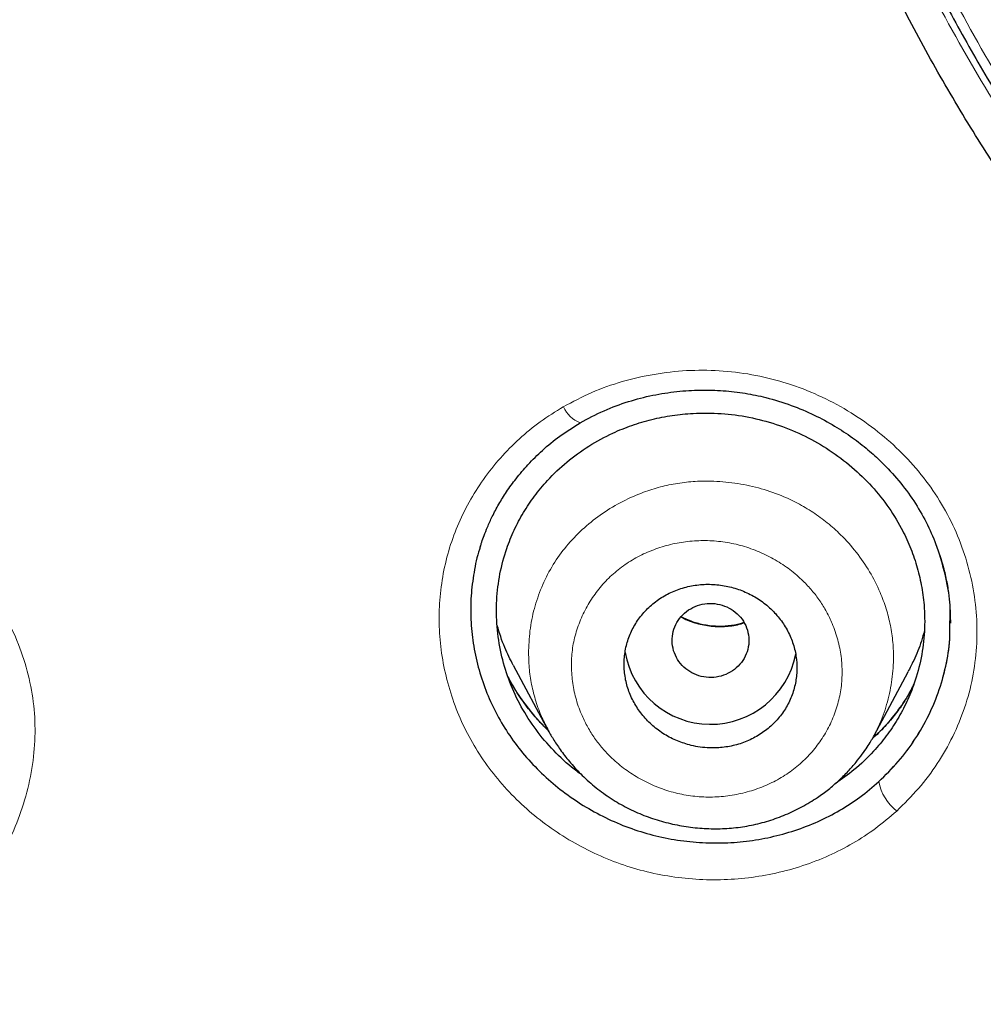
# Model space of a CAD drawing. Header units: millimetres. Extents: x 8 to 846, y 12 to 2113.
# Tile 299 of 515: x 451 to 461, y 1804 to 1814. Entities that reach past the tile are written whole.
import ezdxf

# ---------------------------------------------------------------- set-up
doc = ezdxf.new("R2010")
doc.units = ezdxf.units.MM

msp = doc.modelspace()

# ---------------------------------------------------------------- linework, layer by layer
at = {"color": 7, "linetype": 'Continuous', "lineweight": 30}
for p, q in [((461.064, 1807.829), (461.064, 1807.85)), ((456.515, 1807.387), (456.885, 1806.693)), ((460.275, 1806.654), (460.629, 1807.318)), ((456.889, 1806.698), (456.881, 1806.706)), ((456.89, 1806.696), (456.884, 1806.707)), ((460.272, 1806.655), (460.268, 1806.646))]:
    msp.add_line(p, q, dxfattribs=at)
at = {"color": 8, "linetype": 'Continuous', "lineweight": 0}
for centre, radius, start, end in [((457.336, 1810.219), 0.329, 204.8171, 247.9151), ((460.826, 1806.271), 0.512, 190.8868, 231.9305)]:
    msp.add_arc(centre, radius, start, end, dxfattribs=at)
at = {"color": 7, "linetype": 'Continuous', "lineweight": 30}
msp.add_arc((458.571, 1807.676), 0.904, 189.8243, 348.9131, dxfattribs=at)
for points, knots in [([(438.753, 1781.597), (438.116, 1782.151), (436.841, 1783.26), (435.025, 1785.022), (433.286, 1786.854), (431.632, 1788.759), (430.064, 1790.73), (428.585, 1792.765), (427.198, 1794.859), (425.906, 1797.008), (424.711, 1799.21), (423.615, 1801.459), (422.622, 1803.753), (421.734, 1806.086), (420.951, 1808.454), (420.274, 1810.852), (419.705, 1813.277), (419.244, 1815.722), (418.892, 1818.185), (418.651, 1820.66), (418.52, 1823.142), (418.502, 1825.628), (418.596, 1828.113), (418.802, 1830.591), (419.118, 1833.058), (419.543, 1835.51), (420.077, 1837.942), (420.719, 1840.349), (421.467, 1842.727), (422.321, 1845.072), (423.281, 1847.379), (424.343, 1849.643), (425.506, 1851.861), (426.768, 1854.028), (428.124, 1856.141), (429.573, 1858.195), (431.112, 1860.187), (432.739, 1862.114), (434.45, 1863.97), (436.243, 1865.754), (438.115, 1867.459), (440.062, 1869.085), (442.08, 1870.628), (444.165, 1872.085), (446.313, 1873.455), (448.52, 1874.735), (450.781, 1875.922), (453.094, 1877.013), (455.453, 1878.006), (457.856, 1878.898), (460.296, 1879.689), (462.768, 1880.377), (465.27, 1880.962), (467.794, 1881.442), (470.338, 1881.818), (472.897, 1882.085), (475.465, 1882.254), (477.18, 1882.275), (478.038, 1882.285)], [0, 0, 0, 0, 0.017858, 0.035716, 0.053573, 0.07143, 0.089286, 0.107143, 0.124999, 0.142856, 0.160713, 0.178571, 0.196429, 0.214287, 0.232143, 0.25, 0.267856, 0.285712, 0.303568, 0.321425, 0.339282, 0.35714, 0.374998, 0.392856, 0.410713, 0.42857, 0.446428, 0.464285, 0.482142, 0.499999, 0.517857, 0.535714, 0.553571, 0.571428, 0.589285, 0.607142, 0.624999, 0.642856, 0.660713, 0.67857, 0.696427, 0.714284, 0.732141, 0.749999, 0.767857, 0.785715, 0.803573, 0.821432, 0.83929, 0.857149, 0.875005, 0.892861, 0.910716, 0.928572, 0.946428, 0.964284, 0.982141, 1, 1, 1, 1]), ([(478.038, 1879.997), (477.434, 1879.991), (476.226, 1879.981), (474.416, 1879.894), (472.608, 1879.756), (470.804, 1879.561), (469.003, 1879.311), (467.209, 1879.007), (465.477, 1878.659), (463.811, 1878.274), (462.213, 1877.858), (460.632, 1877.398), (459.069, 1876.896), (457.523, 1876.351), (455.942, 1875.743), (454.328, 1875.068), (452.688, 1874.322), (451.077, 1873.528), (449.495, 1872.687), (447.943, 1871.799), (446.418, 1870.862), (444.963, 1869.906), (443.577, 1868.935), (442.263, 1867.956), (440.98, 1866.942), (439.728, 1865.894), (438.508, 1864.811), (437.286, 1863.661), (436.066, 1862.443), (434.855, 1861.154), (433.687, 1859.829), (432.562, 1858.469), (431.48, 1857.073), (430.439, 1855.639), (429.469, 1854.212), (428.569, 1852.798), (427.74, 1851.406), (426.955, 1849.994), (426.213, 1848.564), (425.516, 1847.115), (424.843, 1845.604), (424.201, 1844.032), (423.594, 1842.398), (423.04, 1840.745), (422.54, 1839.075), (422.094, 1837.387), (421.7, 1835.679), (421.369, 1834.004), (421.099, 1832.367), (420.884, 1830.775), (420.717, 1829.182), (420.598, 1827.587), (420.528, 1825.989), (420.504, 1824.343), (420.533, 1822.652), (420.62, 1820.915), (420.763, 1819.181), (420.964, 1817.448), (421.221, 1815.717), (421.535, 1813.99), (421.894, 1812.32), (422.291, 1810.712), (422.722, 1809.167), (423.197, 1807.638), (423.717, 1806.125), (424.282, 1804.628), (424.911, 1803.102), (425.607, 1801.549), (426.376, 1799.973), (427.196, 1798.42), (428.07, 1796.89), (428.995, 1795.381), (429.97, 1793.901), (430.962, 1792.492), (431.963, 1791.158), (432.969, 1789.893), (434.012, 1788.658), (435.091, 1787.454), (436.206, 1786.279), (437.391, 1785.101), (438.65, 1783.923), (439.984, 1782.75), (441.359, 1781.617), (442.774, 1780.524), (444.229, 1779.47), (445.719, 1778.46), (447.195, 1777.524), (448.649, 1776.661), (450.081, 1775.864), (451.534, 1775.109), (453.009, 1774.395), (454.505, 1773.722), (456.07, 1773.071), (457.704, 1772.447), (459.405, 1771.856), (461.124, 1771.317), (462.86, 1770.83), (464.614, 1770.395), (466.381, 1770.014), (468.109, 1769.696), (469.793, 1769.436), (471.432, 1769.23), (473.076, 1769.069), (474.725, 1768.955), (476.38, 1768.884), (477.485, 1768.875), (478.038, 1768.871)], [0, 0, 0, 0, 0.01003, 0.020054, 0.030083, 0.040124, 0.050187, 0.060282, 0.070362, 0.079553, 0.088711, 0.097842, 0.106955, 0.116055, 0.12515, 0.135215, 0.145244, 0.155247, 0.165233, 0.175211, 0.185191, 0.195231, 0.204429, 0.213609, 0.222777, 0.23194, 0.241107, 0.250284, 0.260264, 0.270231, 0.280194, 0.290164, 0.300149, 0.31016, 0.320251, 0.329484, 0.338685, 0.347862, 0.357022, 0.366175, 0.375328, 0.385279, 0.395221, 0.405163, 0.415118, 0.425096, 0.435106, 0.445185, 0.454404, 0.463594, 0.472765, 0.481925, 0.491084, 0.500249, 0.510205, 0.520158, 0.530119, 0.540101, 0.550114, 0.56017, 0.570237, 0.579425, 0.588586, 0.597726, 0.606856, 0.615983, 0.625115, 0.635087, 0.645061, 0.655045, 0.665052, 0.67509, 0.685171, 0.695207, 0.70436, 0.713496, 0.722621, 0.731743, 0.74087, 0.750008, 0.759978, 0.769956, 0.779952, 0.789974, 0.800033, 0.810138, 0.820182, 0.829338, 0.838477, 0.847605, 0.856731, 0.86586, 0.875, 0.885017, 0.895019, 0.905016, 0.915017, 0.92503, 0.935066, 0.945076, 0.954226, 0.963368, 0.97251, 0.981657, 0.990818, 1, 1, 1, 1]), ([(478.038, 1803.799), (477.748, 1803.802), (477.171, 1803.809), (476.309, 1803.865), (475.454, 1803.955), (474.607, 1804.082), (473.772, 1804.244), (472.95, 1804.441), (472.14, 1804.671), (471.338, 1804.936), (470.543, 1805.236), (469.76, 1805.569), (468.991, 1805.937), (468.238, 1806.338), (467.502, 1806.772), (466.79, 1807.233), (466.105, 1807.72), (465.448, 1808.231), (464.816, 1808.767), (464.207, 1809.331), (463.621, 1809.924), (463.06, 1810.545), (462.526, 1811.193), (462.022, 1811.866), (461.551, 1812.555), (461.114, 1813.258), (460.711, 1813.973), (460.339, 1814.706), (459.997, 1815.459), (459.686, 1816.23), (459.408, 1817.017), (459.166, 1817.812), (458.96, 1818.618), (458.79, 1819.429), (458.658, 1820.241), (458.564, 1821.05), (458.508, 1821.86), (458.489, 1822.675), (458.507, 1823.495), (458.563, 1824.318), (458.657, 1825.136), (458.788, 1825.949), (458.956, 1826.751), (459.16, 1827.544), (459.398, 1828.327), (459.673, 1829.105), (459.986, 1829.881), (460.334, 1830.649), (460.716, 1831.403), (461.129, 1832.136), (461.573, 1832.846), (462.045, 1833.53), (462.544, 1834.189), (463.07, 1834.822), (463.626, 1835.434), (464.213, 1836.027), (464.831, 1836.598), (465.476, 1837.145), (466.143, 1837.662), (466.832, 1838.149), (467.54, 1838.603), (468.265, 1839.025), (469.007, 1839.416), (469.771, 1839.778), (470.558, 1840.112), (471.363, 1840.416), (472.183, 1840.686), (473.009, 1840.92), (473.842, 1841.117), (474.676, 1841.277), (475.511, 1841.401), (476.348, 1841.488), (477.191, 1841.543), (477.755, 1841.549), (478.038, 1841.553)], [0, 0, 0, 0, 0.014159, 0.028223, 0.042217, 0.056171, 0.07011, 0.083813, 0.097555, 0.111362, 0.125259, 0.139229, 0.153196, 0.167188, 0.181231, 0.195318, 0.209088, 0.222807, 0.2365, 0.250192, 0.264058, 0.277953, 0.291906, 0.305946, 0.319988, 0.333701, 0.347419, 0.361168, 0.374973, 0.389034, 0.403038, 0.417011, 0.430979, 0.445042, 0.458843, 0.472563, 0.486228, 0.499866, 0.513826, 0.527725, 0.54159, 0.55545, 0.569331, 0.583014, 0.596771, 0.610628, 0.62461, 0.638888, 0.65304, 0.667092, 0.681072, 0.695008, 0.708678, 0.722358, 0.736075, 0.749854, 0.763893, 0.77786, 0.791781, 0.805683, 0.819594, 0.833293, 0.847052, 0.860897, 0.874853, 0.88906, 0.903157, 0.91717, 0.931126, 0.945052, 0.958727, 0.972426, 0.986175, 1, 1, 1, 1]), ([(535.073, 1824.397), (535.066, 1823.725), (535.051, 1822.382), (534.932, 1820.371), (534.742, 1818.364), (534.474, 1816.362), (534.129, 1814.366), (533.717, 1812.417), (533.244, 1810.522), (532.715, 1808.685), (532.121, 1806.869), (531.461, 1805.073), (530.724, 1803.268), (529.908, 1801.458), (529.008, 1799.648), (528.038, 1797.869), (527, 1796.122), (525.893, 1794.407), (524.742, 1792.761), (523.556, 1791.186), (522.339, 1789.684), (521.07, 1788.224), (519.748, 1786.806), (518.352, 1785.41), (516.88, 1784.039), (515.33, 1782.699), (513.726, 1781.411), (512.067, 1780.176), (510.358, 1778.997), (508.639, 1777.9), (506.922, 1776.885), (505.209, 1775.949), (503.465, 1775.073), (501.691, 1774.255), (499.855, 1773.483), (497.956, 1772.762), (495.995, 1772.096), (494.005, 1771.499), (491.985, 1770.97), (489.939, 1770.512), (487.915, 1770.132), (485.922, 1769.828), (483.966, 1769.596), (482.008, 1769.43), (480.046, 1769.329), (478.039, 1769.294), (475.989, 1769.329), (473.899, 1769.439), (471.814, 1769.623), (469.736, 1769.882), (467.665, 1770.215), (465.649, 1770.612), (463.692, 1771.068), (461.798, 1771.576), (459.928, 1772.146), (458.081, 1772.777), (456.215, 1773.485), (454.335, 1774.275), (452.445, 1775.15), (450.593, 1776.091), (448.777, 1777.097), (446.997, 1778.168), (445.29, 1779.281), (443.66, 1780.427), (442.108, 1781.599), (440.602, 1782.82), (439.144, 1784.088), (437.701, 1785.433), (436.278, 1786.855), (434.883, 1788.358), (433.548, 1789.908), (432.272, 1791.504), (431.053, 1793.15), (429.917, 1794.808), (428.862, 1796.472), (427.89, 1798.133), (426.98, 1799.822), (426.132, 1801.539), (425.331, 1803.319), (424.581, 1805.161), (423.889, 1807.061), (423.27, 1808.981), (422.725, 1810.921), (422.252, 1812.885), (421.859, 1814.835), (421.544, 1816.763), (421.303, 1818.662), (421.132, 1820.568), (421.025, 1822.48), (421.012, 1823.758), (421.006, 1824.397)], [0, 0, 0, 0, 0.011647, 0.023279, 0.034914, 0.046569, 0.058262, 0.069997, 0.081033, 0.092045, 0.103046, 0.114051, 0.125075, 0.136674, 0.148268, 0.159874, 0.171507, 0.183184, 0.194903, 0.205931, 0.216944, 0.227954, 0.238974, 0.250018, 0.2616, 0.2732, 0.284834, 0.296518, 0.308264, 0.319998, 0.330999, 0.341975, 0.352941, 0.363907, 0.374886, 0.386463, 0.398058, 0.409684, 0.421356, 0.433089, 0.444843, 0.455871, 0.466863, 0.477832, 0.488791, 0.499751, 0.51144, 0.523115, 0.53479, 0.54648, 0.558201, 0.569925, 0.580927, 0.591892, 0.602833, 0.61376, 0.624687, 0.6364, 0.648087, 0.659761, 0.671439, 0.683135, 0.694871, 0.705904, 0.716895, 0.727858, 0.738804, 0.749746, 0.761426, 0.773081, 0.784724, 0.796373, 0.808043, 0.819784, 0.830839, 0.841857, 0.852852, 0.863839, 0.87483, 0.886496, 0.898127, 0.909738, 0.921348, 0.932974, 0.944696, 0.955762, 0.96681, 0.977856, 0.988914, 1, 1, 1, 1]), ([(458.975, 1821.46), (458.987, 1821.304), (459.012, 1820.963), (459.07, 1820.447), (459.145, 1819.916), (459.232, 1819.407), (459.329, 1818.921), (459.436, 1818.455), (459.575, 1817.913), (459.757, 1817.292), (459.992, 1816.594), (460.257, 1815.904), (460.552, 1815.22), (460.878, 1814.543), (461.235, 1813.876), (461.618, 1813.223), (462.028, 1812.587), (462.461, 1811.973), (462.916, 1811.38), (463.392, 1810.808), (463.893, 1810.253), (464.421, 1809.713), (464.975, 1809.191), (465.553, 1808.689), (466.15, 1808.212), (466.765, 1807.759), (467.325, 1807.38), (467.825, 1807.066), (468.264, 1806.805), (468.722, 1806.55), (469.203, 1806.299), (469.702, 1806.056), (470.198, 1805.832), (470.673, 1805.633), (471.023, 1805.497), (471.254, 1805.412), (471.367, 1805.371), (471.461, 1805.337), (471.538, 1805.31), (471.608, 1805.286), (471.685, 1805.26), (471.782, 1805.227), (471.901, 1805.187), (472.041, 1805.142), (472.201, 1805.092), (472.45, 1805.016), (472.772, 1804.924), (473.107, 1804.835), (473.373, 1804.769), (473.576, 1804.721), (473.772, 1804.677), (473.968, 1804.635), (474.175, 1804.592), (474.405, 1804.548), (474.663, 1804.501), (474.951, 1804.453), (475.272, 1804.406), (475.626, 1804.361), (476.013, 1804.319), (476.431, 1804.281), (476.88, 1804.25), (477.359, 1804.227), (477.749, 1804.214), (477.978, 1804.212), (478.038, 1804.212)], [0, 0, 0, 0, 0.016799, 0.036687, 0.056072, 0.074659, 0.092436, 0.109445, 0.126268, 0.152678, 0.179095, 0.205543, 0.232053, 0.259091, 0.286144, 0.313168, 0.340129, 0.367007, 0.393397, 0.419808, 0.446278, 0.47285, 0.499985, 0.526998, 0.553924, 0.580802, 0.607654, 0.62525, 0.643015, 0.661396, 0.680424, 0.700082, 0.71971, 0.737434, 0.754146, 0.759044, 0.763257, 0.766757, 0.769545, 0.771728, 0.774526, 0.778107, 0.78247, 0.787613, 0.793537, 0.800018, 0.814781, 0.828681, 0.836221, 0.843484, 0.850469, 0.857185, 0.86442, 0.872544, 0.881682, 0.891844, 0.903037, 0.91552, 0.929074, 0.943693, 0.959361, 0.976058, 0.993753, 1, 1, 1, 1]), ([(421.626, 1820.903), (421.63, 1820.848), (421.638, 1820.728), (421.654, 1820.534), (421.672, 1820.308), (421.694, 1820.05), (421.718, 1819.768), (421.746, 1819.472), (421.791, 1819.007), (421.859, 1818.385), (421.95, 1817.641), (422.046, 1816.946), (422.144, 1816.293), (422.248, 1815.649), (422.388, 1814.851), (422.571, 1813.899), (422.809, 1812.791), (423.069, 1811.69), (423.366, 1810.544), (423.702, 1809.355), (424.082, 1808.125), (424.492, 1806.904), (424.931, 1805.693), (425.4, 1804.494), (425.898, 1803.305), (426.425, 1802.129), (426.982, 1800.963), (427.568, 1799.808), (428.184, 1798.665), (428.827, 1797.536), (429.497, 1796.422), (430.191, 1795.329), (430.906, 1794.258), (431.643, 1793.211), (432.404, 1792.18), (433.193, 1791.161), (434.012, 1790.153), (434.861, 1789.158), (435.735, 1788.183), (436.632, 1787.229), (437.552, 1786.295), (438.495, 1785.382), (439.46, 1784.492), (440.448, 1783.623), (441.456, 1782.778), (442.484, 1781.956), (443.532, 1781.157), (444.593, 1780.386), (445.664, 1779.645), (446.746, 1778.932), (447.844, 1778.245), (448.965, 1777.577), (450.11, 1776.931), (451.277, 1776.306), (452.46, 1775.709), (453.658, 1775.139), (454.869, 1774.596), (456.094, 1774.081), (457.331, 1773.595), (458.58, 1773.137), (459.839, 1772.709), (461.107, 1772.309), (462.385, 1771.938), (463.664, 1771.598), (464.943, 1771.288), (466.219, 1771.01), (467.501, 1770.76), (468.797, 1770.537), (470.107, 1770.342), (471.43, 1770.175), (472.758, 1770.039), (474.088, 1769.933), (475.422, 1769.858), (476.759, 1769.813), (478.097, 1769.8), (479.434, 1769.816), (480.768, 1769.863), (482.099, 1769.941), (483.426, 1770.049), (484.743, 1770.187), (486.047, 1770.353), (487.339, 1770.547), (488.626, 1770.769), (489.917, 1771.022), (491.21, 1771.306), (492.506, 1771.622), (493.795, 1771.967), (495.075, 1772.341), (496.346, 1772.744), (497.606, 1773.176), (498.855, 1773.637), (500.09, 1774.126), (501.311, 1774.642), (502.519, 1775.186), (503.712, 1775.757), (504.885, 1776.351), (506.035, 1776.969), (507.163, 1777.608), (508.276, 1778.272), (509.381, 1778.965), (510.477, 1779.688), (511.562, 1780.442), (512.63, 1781.221), (513.679, 1782.023), (514.708, 1782.85), (515.716, 1783.699), (516.702, 1784.57), (517.665, 1785.462), (518.604, 1786.374), (519.52, 1787.308), (520.413, 1788.262), (521.278, 1789.231), (522.113, 1790.213), (522.92, 1791.208), (523.703, 1792.221), (524.468, 1793.259), (525.213, 1794.322), (525.937, 1795.408), (526.634, 1796.511), (527.304, 1797.629), (527.946, 1798.761), (528.56, 1799.908), (529.145, 1801.065), (529.7, 1802.233), (530.225, 1803.411), (530.721, 1804.6), (531.188, 1805.802), (531.625, 1807.014), (532.033, 1808.237), (532.412, 1809.468), (532.76, 1810.708), (533.079, 1811.955), (533.367, 1813.208), (533.624, 1814.467), (533.814, 1815.524), (533.953, 1816.388), (534.053, 1817.064), (534.148, 1817.769), (534.222, 1818.387), (534.279, 1818.901), (534.319, 1819.295), (534.354, 1819.667), (534.38, 1819.972), (534.4, 1820.216), (534.415, 1820.402), (534.427, 1820.561), (534.437, 1820.692), (534.446, 1820.792), (534.451, 1820.852), (534.453, 1820.878)], [0, 0, 0, 0, 0.000972, 0.00214, 0.003506, 0.005071, 0.006833, 0.008669, 0.010483, 0.01536, 0.020074, 0.024147, 0.02815, 0.032108, 0.036022, 0.042913, 0.049781, 0.056648, 0.063516, 0.07132, 0.079124, 0.086927, 0.094729, 0.102526, 0.110315, 0.118106, 0.125905, 0.133736, 0.141568, 0.149401, 0.157234, 0.165071, 0.172773, 0.180477, 0.188169, 0.195855, 0.203695, 0.211534, 0.219373, 0.22721, 0.235046, 0.242882, 0.250729, 0.258566, 0.266406, 0.274247, 0.282088, 0.289927, 0.297623, 0.305312, 0.312993, 0.320676, 0.328514, 0.336353, 0.344191, 0.352031, 0.359872, 0.367717, 0.37557, 0.383406, 0.391244, 0.399082, 0.406919, 0.414756, 0.42245, 0.430139, 0.437816, 0.445493, 0.45333, 0.461167, 0.469006, 0.476845, 0.484688, 0.492542, 0.500414, 0.508269, 0.516104, 0.523931, 0.531754, 0.539576, 0.547258, 0.554937, 0.562615, 0.570292, 0.578136, 0.585988, 0.593841, 0.601695, 0.60955, 0.617404, 0.625259, 0.633094, 0.640923, 0.648747, 0.656569, 0.664391, 0.672072, 0.679754, 0.687435, 0.695118, 0.702963, 0.710816, 0.718673, 0.72653, 0.734389, 0.742246, 0.7501, 0.757929, 0.765748, 0.773567, 0.781388, 0.789209, 0.796892, 0.804574, 0.81226, 0.819951, 0.82781, 0.835667, 0.843519, 0.85137, 0.859219, 0.867068, 0.874915, 0.882713, 0.890504, 0.898295, 0.906097, 0.913906, 0.921715, 0.929526, 0.937336, 0.945145, 0.952949, 0.960746, 0.968542, 0.972526, 0.976679, 0.980999, 0.985489, 0.988029, 0.990437, 0.992707, 0.994838, 0.996024, 0.997162, 0.998233, 0.998944, 0.999532, 1, 1, 1, 1]), ([(457.212, 1809.915), (457.294, 1809.959), (457.455, 1810.045), (457.711, 1810.139), (457.965, 1810.205), (458.217, 1810.244), (458.463, 1810.26), (458.701, 1810.253), (458.929, 1810.226), (459.166, 1810.177), (459.408, 1810.103), (459.647, 1810.001), (459.859, 1809.887), (460.046, 1809.765), (460.208, 1809.639), (460.371, 1809.491), (460.534, 1809.315), (460.691, 1809.104), (460.82, 1808.881), (460.911, 1808.675), (460.974, 1808.492), (461.016, 1808.335), (461.045, 1808.184), (461.062, 1808.048), (461.068, 1807.929), (461.069, 1807.859), (461.069, 1807.826)], [0, 0, 0, 0, 0.053294, 0.104625, 0.15408, 0.201712, 0.247566, 0.291683, 0.334112, 0.374788, 0.426034, 0.47398, 0.518681, 0.560159, 0.598421, 0.633499, 0.683975, 0.733841, 0.783068, 0.831707, 0.863816, 0.895658, 0.926301, 0.953875, 0.978402, 1, 1, 1, 1]), ([(457.23, 1806.244), (457.194, 1806.271), (457.08, 1806.355), (456.909, 1806.52), (456.726, 1806.742), (456.577, 1806.984), (456.462, 1807.241), (456.383, 1807.511), (456.342, 1807.788), (456.337, 1808.066), (456.371, 1808.341), (456.437, 1808.585), (456.522, 1808.798), (456.619, 1808.981), (456.735, 1809.154), (456.884, 1809.333), (457.071, 1809.511), (457.3, 1809.677), (457.53, 1809.802), (457.751, 1809.891), (457.958, 1809.953), (458.171, 1809.995), (458.413, 1810.019), (458.681, 1810.017), (458.972, 1809.979), (459.255, 1809.904), (459.526, 1809.796), (459.782, 1809.654), (460.018, 1809.481), (460.23, 1809.283), (460.413, 1809.061), (460.551, 1808.839), (460.651, 1808.627), (460.721, 1808.429), (460.77, 1808.224), (460.801, 1807.994), (460.805, 1807.739), (460.771, 1807.464), (460.705, 1807.22), (460.618, 1807.006), (460.521, 1806.823), (460.405, 1806.649), (460.256, 1806.471), (460.082, 1806.301), (459.938, 1806.202), (459.873, 1806.157)], [0, 0, 0, 0, 0.012022, 0.038315, 0.064265, 0.090336, 0.116362, 0.142324, 0.168676, 0.194951, 0.220907, 0.246992, 0.26655, 0.285998, 0.305529, 0.32533, 0.351335, 0.37756, 0.403603, 0.423128, 0.442781, 0.462398, 0.481898, 0.508218, 0.534166, 0.560197, 0.586256, 0.612212, 0.638522, 0.664834, 0.690785, 0.716832, 0.7364, 0.755848, 0.775375, 0.795172, 0.821177, 0.847397, 0.873456, 0.892971, 0.912634, 0.932246, 0.951758, 0.978037, 1, 1, 1, 1]), ([(456.17, 1808.618), (456.172, 1808.625), (456.178, 1808.642), (456.191, 1808.683), (456.213, 1808.746), (456.249, 1808.835), (456.299, 1808.945), (456.365, 1809.068), (456.447, 1809.2), (456.547, 1809.338), (456.671, 1809.485), (456.822, 1809.634), (457.002, 1809.783), (457.14, 1809.869), (457.212, 1809.915)], [0, 0, 0, 0, 0.015195, 0.036534, 0.080228, 0.138066, 0.210148, 0.296554, 0.385438, 0.485706, 0.597343, 0.720302, 0.854523, 1, 1, 1, 1]), ([(456.175, 1808.63), (456.171, 1808.618), (456.139, 1808.53), (456.104, 1808.356), (456.072, 1808.111), (456.07, 1807.863), (456.095, 1807.615), (456.147, 1807.368), (456.225, 1807.127), (456.329, 1806.896), (456.457, 1806.677), (456.61, 1806.472), (456.784, 1806.282), (456.977, 1806.11), (457.188, 1805.958), (457.416, 1805.825), (457.656, 1805.715), (457.905, 1805.63), (458.161, 1805.571), (458.422, 1805.539), (458.685, 1805.531), (458.945, 1805.549), (459.201, 1805.593), (459.451, 1805.662), (459.692, 1805.755), (459.919, 1805.872), (460.132, 1806.01), (460.259, 1806.119), (460.323, 1806.174)], [0, 0, 0, 0, 0.0057489, 0.0454765, 0.0853113, 0.1248131, 0.1644143, 0.2045441, 0.2447315, 0.2842994, 0.3237083, 0.3634238, 0.4031819, 0.4426326, 0.4822172, 0.5223721, 0.5624865, 0.6020998, 0.6416709, 0.6816601, 0.7216834, 0.7612716, 0.8008533, 0.8408572, 0.880887, 0.9204566, 0.960012, 1, 1, 1, 1]), ([(458.369, 1806.552), (458.4, 1806.545), (458.463, 1806.532), (458.579, 1806.523), (458.713, 1806.529), (458.862, 1806.56), (459.002, 1806.616), (459.13, 1806.692), (459.242, 1806.789), (459.334, 1806.902), (459.404, 1807.028), (459.451, 1807.164), (459.473, 1807.305), (459.47, 1807.449), (459.441, 1807.59), (459.388, 1807.726), (459.312, 1807.852), (459.215, 1807.965), (459.099, 1808.061), (458.968, 1808.139), (458.826, 1808.194), (458.676, 1808.227), (458.523, 1808.235), (458.371, 1808.219), (458.225, 1808.178), (458.088, 1808.115), (457.967, 1808.03), (457.862, 1807.927), (457.778, 1807.809), (457.716, 1807.679), (457.679, 1807.54), (457.666, 1807.397), (457.679, 1807.254), (457.717, 1807.114), (457.779, 1806.982), (457.863, 1806.861), (457.967, 1806.754), (458.089, 1806.664), (458.223, 1806.594), (458.32, 1806.566), (458.369, 1806.552)], [0, 0, 0, 0, 0.0170993, 0.0341988, 0.0612847, 0.0883714, 0.1154554, 0.1425396, 0.1695175, 0.1964951, 0.2233105, 0.2501251, 0.2767922, 0.3034585, 0.3300552, 0.3566512, 0.3832859, 0.4099205, 0.4366865, 0.4634529, 0.4903866, 0.5173211, 0.5443845, 0.5714486, 0.5985456, 0.6256429, 0.6526632, 0.6796834, 0.7065516, 0.7334192, 0.7601267, 0.7868334, 0.8134407, 0.8400473, 0.8666582, 0.8932687, 0.9199535, 0.9466386, 0.973319, 1, 1, 1, 1]), ([(458.82, 1807.344), (458.845, 1807.367), (458.896, 1807.413), (458.946, 1807.504), (458.973, 1807.602), (458.97, 1807.704), (458.941, 1807.802), (458.887, 1807.89), (458.81, 1807.96), (458.718, 1808.009), (458.616, 1808.034), (458.51, 1808.032), (458.409, 1808.004), (458.318, 1807.952), (458.245, 1807.878), (458.194, 1807.789), (458.168, 1807.69), (458.171, 1807.588), (458.2, 1807.49), (458.254, 1807.402), (458.33, 1807.332), (458.423, 1807.283), (458.525, 1807.257), (458.63, 1807.26), (458.733, 1807.287), (458.791, 1807.325), (458.82, 1807.344)], [0, 0, 0, 0, 0.041659, 0.083341, 0.125, 0.166659, 0.208341, 0.25, 0.291659, 0.333341, 0.375, 0.416659, 0.458341, 0.5, 0.541659, 0.583341, 0.625, 0.666659, 0.708341, 0.75, 0.791659, 0.833341, 0.875, 0.916659, 0.958341, 1, 1, 1, 1]), ([(458.917, 1807.831), (458.905, 1807.827), (458.854, 1807.809), (458.755, 1807.794), (458.624, 1807.79), (458.494, 1807.807), (458.372, 1807.84), (458.299, 1807.876), (458.266, 1807.892)], [0, 0, 0, 0, 0.05845, 0.251217, 0.447042, 0.640916, 0.833944, 1, 1, 1, 1]), ([(456.516, 1807.387), (456.484, 1807.448), (456.416, 1807.582), (456.372, 1807.725), (456.348, 1807.802)], [0, 0, 0, 0, 0.45473, 1, 1, 1, 1]), ([(460.323, 1806.174), (460.393, 1806.243), (460.532, 1806.379), (460.705, 1806.613), (460.849, 1806.865), (460.96, 1807.132), (461.033, 1807.411), (461.068, 1807.647), (461.065, 1807.789), (461.064, 1807.834)], [0, 0, 0, 0, 0.154828, 0.308549, 0.463402, 0.618991, 0.772757, 0.927098, 1, 1, 1, 1]), ([(460.799, 1807.751), (460.789, 1807.713), (460.76, 1807.606), (460.702, 1807.461), (460.647, 1807.358), (460.626, 1807.319)], [0, 0, 0, 0, 0.251399, 0.717221, 1, 1, 1, 1]), ([(456.874, 1806.713), (456.84, 1806.748), (456.764, 1806.824), (456.652, 1806.961), (456.546, 1807.111), (456.487, 1807.218), (456.461, 1807.266)], [0, 0, 0, 0, 0.206168, 0.453879, 0.756317, 1, 1, 1, 1]), ([(460.675, 1807.156), (460.657, 1807.124), (460.619, 1807.053), (460.543, 1806.938), (460.444, 1806.811), (460.346, 1806.703), (460.278, 1806.642), (460.256, 1806.622)], [0, 0, 0, 0, 0.171128, 0.375315, 0.610501, 0.872113, 1, 1, 1, 1]), ([(456.879, 1806.709), (456.898, 1806.675), (456.94, 1806.601), (457.018, 1806.487), (457.116, 1806.363), (457.236, 1806.234), (457.376, 1806.109), (457.533, 1805.995), (457.7, 1805.899), (457.876, 1805.82), (458.058, 1805.759), (458.245, 1805.715), (458.434, 1805.689), (458.624, 1805.68), (458.812, 1805.689), (458.997, 1805.717), (459.179, 1805.764), (459.355, 1805.828), (459.525, 1805.91), (459.673, 1805.999), (459.8, 1806.092), (459.907, 1806.184), (460.002, 1806.278), (460.083, 1806.371), (460.149, 1806.456), (460.2, 1806.53), (460.24, 1806.592), (460.261, 1806.629), (460.27, 1806.646)], [0, 0, 0, 0, 0.028355, 0.061449, 0.09947, 0.142559, 0.189417, 0.23608, 0.28241, 0.328688, 0.374902, 0.420975, 0.466812, 0.512317, 0.557559, 0.602717, 0.648005, 0.69367, 0.73969, 0.786019, 0.820941, 0.855983, 0.890458, 0.9209, 0.946903, 0.968591, 0.986165, 1, 1, 1, 1])]:
    msp.add_open_spline(points, degree=3, knots=knots, dxfattribs=at)
at = {"color": 8, "linetype": 'Continuous', "lineweight": 0}
for points, knots in [([(478.038, 1840.938), (477.211, 1840.907), (475.557, 1840.845), (473.115, 1840.359), (470.76, 1839.594), (468.526, 1838.529), (466.458, 1837.195), (464.586, 1835.61), (462.948, 1833.804), (461.563, 1831.807), (460.458, 1829.648), (459.661, 1827.367), (459.174, 1825.005), (459.008, 1822.599), (459.177, 1820.191), (459.669, 1817.828), (460.468, 1815.55), (461.574, 1813.398), (462.959, 1811.403), (464.6, 1809.596), (466.474, 1808.014), (468.544, 1806.682), (470.779, 1805.618), (473.133, 1804.857), (475.569, 1804.374), (477.215, 1804.313), (478.038, 1804.282)], [0, 0, 0, 0, 0.0416297, 0.0832356, 0.1250433, 0.1665108, 0.2083259, 0.2499438, 0.2914833, 0.3332089, 0.3749449, 0.4166461, 0.4583754, 0.5001664, 0.5420363, 0.5838705, 0.6254837, 0.6670771, 0.7088055, 0.7503702, 0.7920433, 0.8338136, 0.875296, 0.917131, 0.9585788, 1, 1, 1, 1]), ([(478.038, 1805.909), (477.488, 1805.925), (476.388, 1805.955), (474.75, 1806.198), (473.138, 1806.583), (471.571, 1807.121), (470.069, 1807.806), (468.642, 1808.629), (467.304, 1809.585), (466.07, 1810.662), (464.954, 1811.851), (463.963, 1813.14), (463.105, 1814.515), (462.392, 1815.964), (461.832, 1817.476), (461.425, 1819.036), (461.176, 1820.63), (461.092, 1822.242), (461.175, 1823.852), (461.42, 1825.443), (461.825, 1827.003), (462.383, 1828.518), (463.095, 1829.973), (463.953, 1831.351), (464.944, 1832.64), (466.058, 1833.828), (467.29, 1834.906), (468.627, 1835.863), (470.053, 1836.688), (471.555, 1837.374), (473.121, 1837.915), (474.736, 1838.301), (476.38, 1838.547), (477.485, 1838.578), (478.038, 1838.593)], [0, 0, 0, 0, 0.031064, 0.062067, 0.093356, 0.124704, 0.155811, 0.18702, 0.218399, 0.249627, 0.280787, 0.312059, 0.343336, 0.374515, 0.405706, 0.437031, 0.468425, 0.499833, 0.531192, 0.562493, 0.593771, 0.625055, 0.65636, 0.687663, 0.718916, 0.750058, 0.781245, 0.812621, 0.843877, 0.874965, 0.906275, 0.937628, 0.968773, 1, 1, 1, 1]), ([(421.73, 1824.347), (421.737, 1823.68), (421.752, 1822.346), (421.871, 1820.349), (422.061, 1818.355), (422.33, 1816.366), (422.674, 1814.386), (423.083, 1812.46), (423.551, 1810.594), (424.073, 1808.787), (424.659, 1807), (425.309, 1805.234), (426.035, 1803.457), (426.84, 1801.674), (427.73, 1799.887), (428.689, 1798.13), (429.719, 1796.402), (430.816, 1794.706), (431.954, 1793.08), (433.125, 1791.528), (434.322, 1790.05), (435.571, 1788.614), (436.87, 1787.221), (438.246, 1785.845), (439.701, 1784.491), (441.237, 1783.163), (442.825, 1781.888), (444.466, 1780.667), (446.153, 1779.504), (447.847, 1778.424), (449.537, 1777.426), (451.224, 1776.507), (452.943, 1775.644), (454.693, 1774.838), (456.509, 1774.075), (458.39, 1773.361), (460.334, 1772.701), (462.306, 1772.11), (464.304, 1771.588), (466.324, 1771.136), (468.32, 1770.763), (470.283, 1770.465), (472.211, 1770.237), (474.145, 1770.075), (476.083, 1769.977), (478.064, 1769.944), (480.085, 1769.979), (482.141, 1770.088), (484.191, 1770.27), (486.236, 1770.525), (488.277, 1770.853), (490.269, 1771.245), (492.208, 1771.696), (494.087, 1772.201), (495.942, 1772.767), (497.774, 1773.394), (499.617, 1774.095), (501.468, 1774.874), (503.322, 1775.733), (505.14, 1776.657), (506.922, 1777.645), (508.673, 1778.698), (510.356, 1779.795), (511.97, 1780.928), (513.507, 1782.089), (514.998, 1783.297), (516.442, 1784.553), (517.868, 1785.882), (519.272, 1787.287), (520.646, 1788.768), (521.963, 1790.297), (523.222, 1791.873), (524.425, 1793.498), (525.547, 1795.135), (526.587, 1796.776), (527.546, 1798.413), (528.444, 1800.077), (529.28, 1801.768), (530.072, 1803.525), (530.814, 1805.345), (531.501, 1807.23), (532.114, 1809.137), (532.655, 1811.067), (533.124, 1813.019), (533.511, 1814.95), (533.821, 1816.851), (534.057, 1818.719), (534.225, 1820.591), (534.329, 1822.468), (534.342, 1823.721), (534.349, 1824.347)], [0, 0, 0, 0, 0.0117137, 0.0234149, 0.0351216, 0.0468522, 0.0586247, 0.070364, 0.0813631, 0.0923367, 0.1032992, 0.1142649, 0.1252481, 0.1368316, 0.148424, 0.1600419, 0.1717018, 0.1834199, 0.1951477, 0.206154, 0.2171342, 0.2281014, 0.2390684, 0.2500482, 0.2616874, 0.2733323, 0.2849979, 0.2966994, 0.3084517, 0.3201468, 0.3311024, 0.3420458, 0.3529893, 0.3639449, 0.3749251, 0.3865672, 0.398212, 0.409874, 0.4215681, 0.4333088, 0.4450345, 0.4560332, 0.4670091, 0.4779743, 0.4889413, 0.4999221, 0.5115701, 0.5232038, 0.5348379, 0.5464871, 0.5581659, 0.5699121, 0.5809668, 0.5919838, 0.6029753, 0.6139537, 0.6249313, 0.6365724, 0.6481884, 0.6597941, 0.6714039, 0.6830322, 0.6947667, 0.7058318, 0.7168559, 0.7278515, 0.7388313, 0.7498078, 0.7614587, 0.7730925, 0.7847248, 0.7963708, 0.8080459, 0.8197857, 0.8308292, 0.8418316, 0.8528066, 0.8637681, 0.8747299, 0.8864319, 0.8981149, 0.9097963, 0.9214933, 0.9332235, 0.9449736, 0.9560095, 0.967015, 0.9780052, 0.9889952, 1, 1, 1, 1]), ([(458.903, 1823.952), (458.868, 1823.552), (458.762, 1822.342), (458.942, 1820.317), (459.421, 1817.93), (460.234, 1815.63), (461.345, 1813.451), (462.742, 1811.425), (464.411, 1809.606), (465.89, 1808.293), (466.862, 1807.685), (467.132, 1807.517)], [0, 0, 0, 0, 0.06292, 0.190382, 0.317112, 0.443929, 0.570471, 0.697304, 0.824595, 0.951396, 1, 1, 1, 1]), ([(457.037, 1810.081), (457.135, 1810.134), (457.331, 1810.238), (457.65, 1810.35), (457.981, 1810.426), (458.32, 1810.465), (458.662, 1810.463), (459.002, 1810.423), (459.335, 1810.343), (459.658, 1810.224), (459.965, 1810.068), (460.251, 1809.879), (460.511, 1809.659), (460.742, 1809.413), (460.94, 1809.142), (461.101, 1808.851), (461.223, 1808.543), (461.306, 1808.225), (461.348, 1807.901), (461.348, 1807.577), (461.307, 1807.255), (461.224, 1806.942), (461.1, 1806.643), (460.939, 1806.36), (460.744, 1806.098), (460.588, 1805.945), (460.51, 1805.868)], [0, 0, 0, 0, 0.041577, 0.08309, 0.125158, 0.16691, 0.208292, 0.24992, 0.291434, 0.332898, 0.374963, 0.416923, 0.458381, 0.499958, 0.541747, 0.58317, 0.624886, 0.666793, 0.708272, 0.749938, 0.791678, 0.833131, 0.874936, 0.916763, 0.95825, 1, 1, 1, 1]), ([(460.51, 1805.868), (460.438, 1805.806), (460.295, 1805.683), (460.057, 1805.528), (459.803, 1805.398), (459.533, 1805.294), (459.253, 1805.217), (458.966, 1805.167), (458.675, 1805.147), (458.381, 1805.155), (458.089, 1805.192), (457.802, 1805.258), (457.524, 1805.352), (457.255, 1805.475), (457, 1805.623), (456.763, 1805.793), (456.546, 1805.986), (456.35, 1806.199), (456.178, 1806.429), (456.034, 1806.674), (455.917, 1806.932), (455.829, 1807.202), (455.77, 1807.478), (455.741, 1807.756), (455.743, 1808.034), (455.776, 1808.31), (455.838, 1808.58), (455.93, 1808.84), (456.052, 1809.09), (456.202, 1809.328), (456.377, 1809.549), (456.576, 1809.75), (456.794, 1809.931), (456.956, 1810.031), (457.037, 1810.081)], [0, 0, 0, 0, 0.031447, 0.062516, 0.093555, 0.124918, 0.156356, 0.187445, 0.218518, 0.24991, 0.281247, 0.312274, 0.343351, 0.374834, 0.406316, 0.4374, 0.468431, 0.499754, 0.530922, 0.561872, 0.592969, 0.624574, 0.656066, 0.687164, 0.71821, 0.749543, 0.780758, 0.811751, 0.842875, 0.87448, 0.906147, 0.93739, 0.968558, 1, 1, 1, 1]), ([(447.517, 1809.219), (447.627, 1809.26), (447.841, 1809.342), (448.178, 1809.416), (448.517, 1809.45), (448.859, 1809.441), (449.204, 1809.39), (449.548, 1809.297), (449.882, 1809.17), (450.194, 1809.007), (450.478, 1808.811), (450.734, 1808.584), (450.96, 1808.324), (451.155, 1808.035), (451.317, 1807.728), (451.437, 1807.41), (451.511, 1807.088), (451.541, 1806.762), (451.525, 1806.431), (451.465, 1806.102), (451.366, 1805.783), (451.23, 1805.483), (451.057, 1805.209), (450.847, 1804.962), (450.603, 1804.738), (450.416, 1804.614), (450.321, 1804.551)], [0, 0, 0, 0, 0.042949, 0.084517, 0.125334, 0.166068, 0.207388, 0.249939, 0.292985, 0.334567, 0.375344, 0.416016, 0.457285, 0.499829, 0.542836, 0.584425, 0.62526, 0.666043, 0.707478, 0.750237, 0.793165, 0.834712, 0.875506, 0.916212, 0.957496, 1, 1, 1, 1]), ([(456.675, 1807.54), (456.679, 1807.619), (456.687, 1807.776), (456.739, 1808.008), (456.818, 1808.23), (456.927, 1808.439), (457.066, 1808.632), (457.231, 1808.805), (457.419, 1808.957), (457.626, 1809.086), (457.831, 1809.179), (458.025, 1809.243), (458.205, 1809.283), (458.389, 1809.305), (458.596, 1809.31), (458.825, 1809.291), (459.071, 1809.241), (459.289, 1809.167), (459.478, 1809.079), (459.639, 1808.984), (459.789, 1808.874), (459.943, 1808.736), (460.094, 1808.568), (460.232, 1808.365), (460.333, 1808.167), (460.403, 1807.978), (460.447, 1807.804), (460.473, 1807.626), (460.48, 1807.428), (460.462, 1807.21), (460.41, 1806.978), (460.345, 1806.792), (460.29, 1806.688), (460.272, 1806.655)], [0, 0, 0, 0, 0.036365, 0.072687, 0.108882, 0.144883, 0.180846, 0.217064, 0.253462, 0.289911, 0.326273, 0.353431, 0.380489, 0.407626, 0.434874, 0.471332, 0.507876, 0.544431, 0.571837, 0.599231, 0.626628, 0.654048, 0.690633, 0.727224, 0.763771, 0.791145, 0.818487, 0.845822, 0.873175, 0.90967, 0.946179, 0.982663, 1, 1, 1, 1]), ([(457.121, 1807.395), (457.123, 1807.336), (457.127, 1807.22), (457.163, 1807.046), (457.217, 1806.891), (457.282, 1806.756), (457.352, 1806.641), (457.433, 1806.533), (457.536, 1806.422), (457.663, 1806.313), (457.816, 1806.211), (457.983, 1806.129), (458.158, 1806.066), (458.339, 1806.026), (458.523, 1806.01), (458.706, 1806.017), (458.887, 1806.047), (459.064, 1806.098), (459.23, 1806.17), (459.385, 1806.261), (459.523, 1806.372), (459.645, 1806.499), (459.749, 1806.642), (459.832, 1806.797), (459.894, 1806.961), (459.932, 1807.131), (459.945, 1807.305), (459.935, 1807.48), (459.9, 1807.654), (459.846, 1807.809), (459.781, 1807.945), (459.711, 1808.06), (459.629, 1808.168), (459.526, 1808.278), (459.4, 1808.387), (459.246, 1808.489), (459.08, 1808.572), (458.905, 1808.634), (458.723, 1808.674), (458.54, 1808.69), (458.356, 1808.684), (458.175, 1808.655), (457.999, 1808.603), (457.832, 1808.531), (457.678, 1808.439), (457.54, 1808.329), (457.418, 1808.201), (457.315, 1808.059), (457.231, 1807.903), (457.169, 1807.739), (457.129, 1807.568), (457.123, 1807.453), (457.121, 1807.395)], [0, 0, 0, 0, 0.020821, 0.041582, 0.06264, 0.078443, 0.094018, 0.109523, 0.125117, 0.145819, 0.166526, 0.187598, 0.208613, 0.229288, 0.249997, 0.270666, 0.291646, 0.312449, 0.333567, 0.354265, 0.37491, 0.395725, 0.416444, 0.437415, 0.458448, 0.479159, 0.499918, 0.520746, 0.541507, 0.562564, 0.578454, 0.594061, 0.609543, 0.625063, 0.645835, 0.666548, 0.687556, 0.70852, 0.729212, 0.750004, 0.770692, 0.791398, 0.812472, 0.833502, 0.854183, 0.874884, 0.895566, 0.916549, 0.93735, 0.958554, 0.979312, 1, 1, 1, 1]), ([(461.064, 1807.85), (461.065, 1807.893), (461.067, 1808.032), (461.033, 1808.267), (460.98, 1808.454), (460.953, 1808.547)], [0, 0, 0, 0, 0.183518, 0.592209, 1, 1, 1, 1]), ([(458.92, 1807.828), (458.915, 1807.826), (458.864, 1807.805), (458.755, 1807.789), (458.598, 1807.784), (458.443, 1807.814), (458.33, 1807.85), (458.275, 1807.884), (458.264, 1807.891)], [0, 0, 0, 0, 0.020114, 0.254079, 0.48494, 0.714705, 0.945884, 1, 1, 1, 1]), ([(460.323, 1806.174), (460.393, 1806.242), (460.532, 1806.379), (460.705, 1806.613), (460.849, 1806.863), (460.959, 1807.129), (461.032, 1807.406), (461.068, 1807.641), (461.065, 1807.783), (461.064, 1807.829)], [0, 0, 0, 0, 0.155015, 0.309841, 0.464447, 0.618757, 0.772743, 0.926532, 1, 1, 1, 1]), ([(456.884, 1806.707), (456.86, 1806.752), (456.807, 1806.85), (456.749, 1807.011), (456.704, 1807.185), (456.678, 1807.362), (456.676, 1807.48), (456.675, 1807.54)], [0, 0, 0, 0, 0.174266, 0.380737, 0.587142, 0.79352, 1, 1, 1, 1]), ([(456.872, 1806.717), (456.863, 1806.725), (456.798, 1806.786), (456.692, 1806.913), (456.561, 1807.088), (456.492, 1807.212), (456.46, 1807.271)], [0, 0, 0, 0, 0.053577, 0.381227, 0.708443, 1, 1, 1, 1]), ([(460.691, 1807.196), (460.668, 1807.15), (460.611, 1807.04), (460.495, 1806.88), (460.378, 1806.736), (460.293, 1806.661), (460.263, 1806.634)], [0, 0, 0, 0, 0.2175912, 0.5258047, 0.8345012, 1, 1, 1, 1])]:
    msp.add_open_spline(points, degree=3, knots=knots, dxfattribs=at)

doc.saveas('drawing.dxf')
